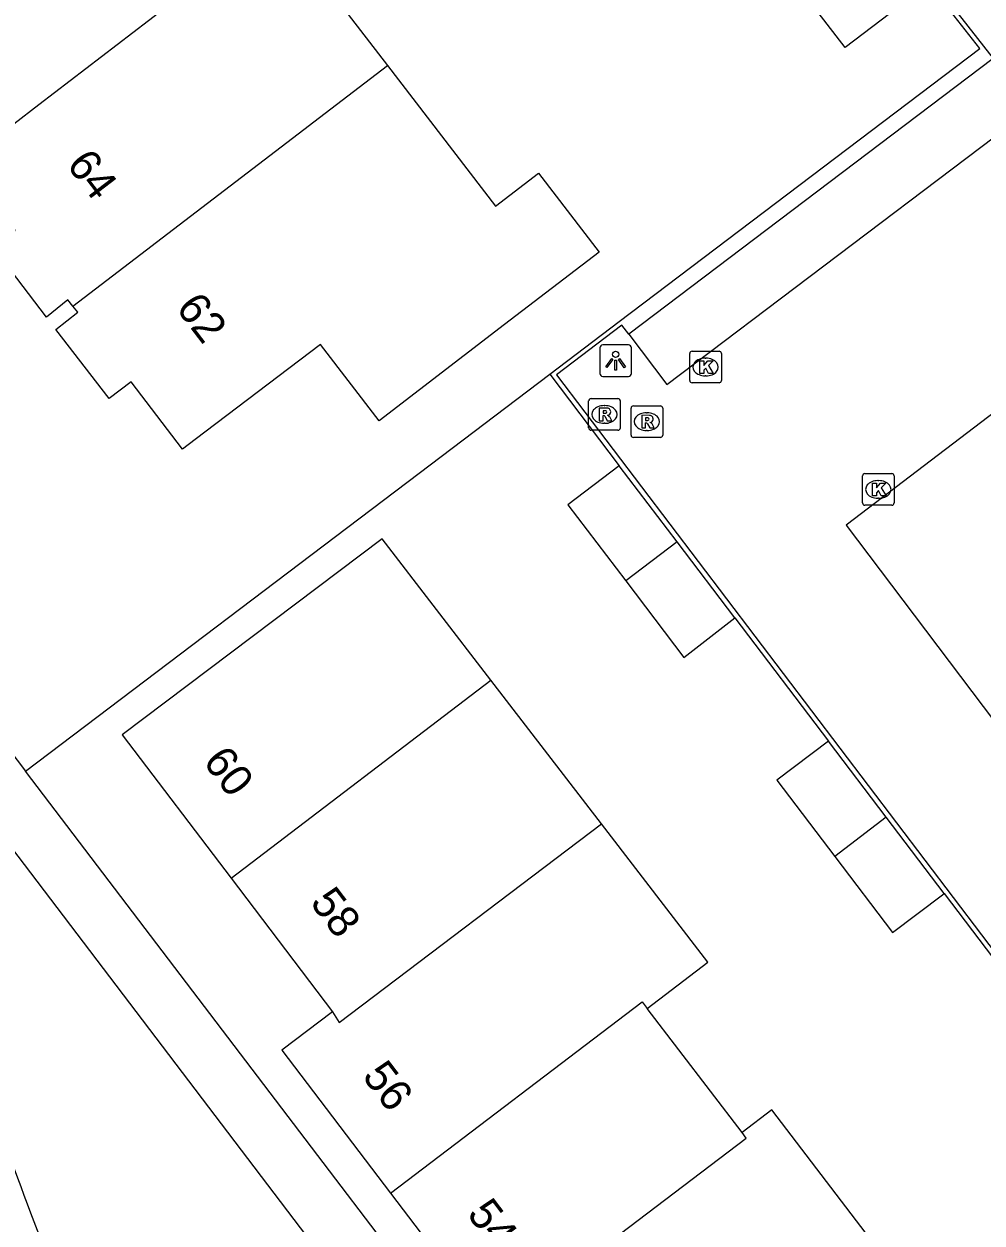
# Model space of a CAD drawing. Extents: x 160026 to 161302, y 384757 to 385701.
# Drawn here: x 160308.02 to 160338.31, y 385564.1 to 385602.01 of the extents above; entities that cross this region are included whole.
import ezdxf

# ---------------------------------------------------------------- set-up
doc = ezdxf.new("R2010")
doc.units = 0
for name, color, linetype in [('IMGEO_Erf', 7, 'Continuous'), ('IMGEO_Kolk', 7, 'Continuous'), ('IMGEO_Lichtpunt', 7, 'Continuous'), ('IMGEO_Pand', 7, 'Continuous'), ('IMGEO_Pand_nummerreeks', 7, 'Continuous'), ('IMGEO_Rijbaan_lokaal_gesloten', 7, 'Continuous'), ('IMGEO_Rijbaan_lokaal_open', 7, 'Continuous'), ('IMGEO_Rioolput', 7, 'Continuous'), ('IMGEO_Voetpad_halfverhard', 7, 'Continuous'), ('IMGEO_Voetpad_open', 7, 'Continuous')]:
    doc.layers.add(name, color=color, linetype=linetype)

msp = doc.modelspace()

# ---------------------------------------------------------------- linework, layer by layer
at = {"layer": 'IMGEO_Erf'}
msp.add_lwpolyline([(160308.072, 385578.388), (160320.515, 385587.811), (160324.642, 385590.935)], dxfattribs=at)
at = {"layer": 'IMGEO_Kolk'}
for p, q in [((160329.067, 385590.736), (160329.067, 385591.588)), ((160329.142, 385591.662), (160329.994, 385591.662)), ((160329.555, 385591.442), (160329.58, 385591.442)), ((160330.068, 385591.588), (160330.068, 385590.736)), ((160329.994, 385590.662), (160329.142, 385590.662)), ((160329.578, 385590.882), (160329.553, 385590.882)), ((160334.527, 385586.866), (160334.527, 385587.718)), ((160334.602, 385587.792), (160335.454, 385587.792)), ((160335.015, 385587.572), (160335.04, 385587.572)), ((160335.528, 385587.718), (160335.528, 385586.866)), ((160335.454, 385586.792), (160334.602, 385586.792)), ((160335.038, 385587.012), (160335.013, 385587.012))]:
    msp.add_line(p, q, dxfattribs=at)
for points in [[(160329.067, 385590.736), (160329.067, 385591.588)], [(160329.142, 385591.662), (160329.994, 385591.662)], [(160329.388, 385591.362), (160329.511, 385591.362), (160329.511, 385591.211), (160329.641, 385591.362), (160329.805, 385591.362), (160329.659, 385591.211), (160329.812, 385590.962), (160329.66, 385590.962), (160329.575, 385591.126), (160329.511, 385591.059), (160329.511, 385590.962), (160329.388, 385590.962), (160329.388, 385591.362)], [(160330.068, 385591.588), (160330.068, 385590.736)], [(160329.994, 385590.662), (160329.142, 385590.662)], [(160334.527, 385586.866), (160334.527, 385587.718)], [(160334.602, 385587.792), (160335.454, 385587.792)], [(160335.528, 385587.718), (160335.528, 385586.866)], [(160334.848, 385587.492), (160334.971, 385587.492), (160334.971, 385587.341), (160335.101, 385587.492), (160335.265, 385587.492), (160335.119, 385587.341), (160335.272, 385587.092), (160335.12, 385587.092), (160335.035, 385587.256), (160334.971, 385587.189), (160334.971, 385587.092), (160334.848, 385587.092), (160334.848, 385587.492)], [(160335.454, 385586.792), (160334.602, 385586.792)]]:
    msp.add_lwpolyline(points, dxfattribs=at)
for centre, start, end in [((160329.144, 385591.586), 91.552, 178.448), ((160329.144, 385591.586), 91.552, 178.448), ((160329.992, 385591.586), 1.552, 88.448), ((160329.992, 385591.586), 1.552, 88.448), ((160329.144, 385590.738), 181.552, 268.448), ((160329.144, 385590.738), 181.552, 268.448), ((160329.992, 385590.738), 271.552, 358.448), ((160329.992, 385590.738), 271.552, 358.448), ((160334.604, 385587.716), 91.552, 178.448), ((160334.604, 385587.716), 91.552, 178.448), ((160335.452, 385587.716), 1.552, 88.448), ((160335.452, 385587.716), 1.552, 88.448), ((160334.604, 385586.868), 181.552, 268.448), ((160334.604, 385586.868), 181.552, 268.448), ((160335.452, 385586.868), 271.552, 358.448), ((160335.452, 385586.868), 271.552, 358.448)]:
    msp.add_arc(centre, 0.0765, start, end, dxfattribs=at)
for centre, major_axis, ratio, start_param, end_param in [((160329.554, 385591.162), (-0.387, 0.002), 0.722429, 4.712389, 7.853982), ((160329.579, 385591.162), (-0.39, 0.002), 0.717154, 1.570796, 4.712389), ((160335.014, 385587.292), (-0.387, 0.002), 0.722429, 4.712389, 7.853982), ((160335.039, 385587.292), (-0.39, 0.002), 0.717154, 1.570796, 4.712389)]:
    msp.add_ellipse(centre, major_axis=major_axis, ratio=ratio, start_param=start_param, end_param=end_param, dxfattribs=at)
at = {"layer": 'IMGEO_Lichtpunt'}
for p, q in [((160326.225, 385591.768), (160326.225, 385590.961)), ((160326.225, 385591.768), (160326.225, 385590.961)), ((160327.127, 385591.863), (160326.319, 385591.863)), ((160327.127, 385591.863), (160326.319, 385591.863)), ((160327.221, 385590.961), (160327.221, 385591.768)), ((160327.221, 385590.961), (160327.221, 385591.768)), ((160326.319, 385590.867), (160327.127, 385590.867)), ((160326.319, 385590.867), (160327.127, 385590.867))]:
    msp.add_line(p, q, dxfattribs=at)
for points in [[(160326.599, 385591.432), (160326.638, 385591.404), (160326.45, 385591.142), (160326.412, 385591.169), (160326.599, 385591.432)], [(160326.701, 385591.384), (160326.748, 385591.384), (160326.748, 385591.062), (160326.701, 385591.062), (160326.701, 385591.384)], [(160326.811, 385591.404), (160326.849, 385591.431), (160327.036, 385591.169), (160326.997, 385591.141), (160326.811, 385591.404)]]:
    msp.add_lwpolyline(points, dxfattribs=at)
msp.add_circle((160326.724, 385591.566), 0.0994, dxfattribs=at)
for centre, start, end in [((160326.319, 385591.768), 90, 180), ((160326.319, 385591.768), 90, 180), ((160327.127, 385591.768), 0, 90), ((160327.127, 385591.768), 0, 90), ((160326.319, 385590.961), 180, 270), ((160326.319, 385590.961), 180, 270), ((160327.127, 385590.961), 270, 0), ((160327.127, 385590.961), 270, 360)]:
    msp.add_arc(centre, 0.0946, start, end, dxfattribs=at)
at = {"layer": 'IMGEO_Pand'}
for points in [[(160317.324, 385610.007), (160317.614, 385610.229), (160319.515, 385607.757), (160316.099, 385605.131), (160319.513, 385600.691)], [(160330.855, 385605.327), (160333.13, 385607.073), (160336.251, 385603.004), (160333.976, 385601.259), (160330.855, 385605.327)], [(160309.565, 385593.09), (160309.408, 385593.284), (160308.732, 385592.741), (160307.05, 385594.94), (160307.745, 385595.486), (160306.108, 385597.627), (160308.494, 385599.459), (160312.447, 385602.494), (160310.618, 385604.891)], [(160319.513, 385600.691), (160322.925, 385596.252), (160324.281, 385597.295), (160326.202, 385594.798), (160323.214, 385592.506), (160319.246, 385589.462), (160317.395, 385591.87), (160313.429, 385588.866), (160313.032, 385588.565), (160311.412, 385590.696), (160310.712, 385590.162), (160309.032, 385592.351), (160309.72, 385592.897), (160309.565, 385593.09)], [(160309.565, 385593.09), (160319.513, 385600.691)], [(160326.84, 385588.043), (160325.213, 385586.806), (160327.041, 385584.4)], [(160328.668, 385585.637), (160326.84, 385588.043)], [(160322.781, 385581.265), (160319.348, 385585.728), (160311.123, 385579.53), (160314.567, 385574.999)], [(160328.668, 385585.637), (160327.041, 385584.4)], [(160330.497, 385583.23), (160328.668, 385585.637)], [(160327.041, 385584.4), (160328.877, 385581.984), (160330.497, 385583.23)], [(160314.567, 385574.999), (160322.781, 385581.265)], [(160326.277, 385576.719), (160322.781, 385581.265)], [(160333.448, 385579.338), (160331.82, 385578.101), (160333.65, 385575.692)], [(160335.278, 385576.928), (160333.448, 385579.338)], [(160335.278, 385576.928), (160333.65, 385575.692)], [(160337.108, 385574.518), (160335.278, 385576.928)], [(160317.773, 385570.782), (160317.987, 385570.441), (160326.277, 385576.719)], [(160327.723, 385570.888), (160329.636, 385572.352), (160326.277, 385576.719)], [(160333.65, 385575.692), (160335.48, 385573.281), (160337.059, 385574.48), (160337.108, 385574.518)], [(160314.567, 385574.999), (160317.773, 385570.782)], [(160319.607, 385565.049), (160327.562, 385571.099), (160327.723, 385570.888)], [(160330.72, 385566.959), (160327.723, 385570.888)], [(160317.773, 385570.782), (160316.172, 385569.565), (160319.607, 385565.049)], [(160334.952, 385563.367), (160331.662, 385567.678), (160330.72, 385566.959)], [(160322.888, 385560.733), (160330.85, 385566.788), (160330.72, 385566.959)], [(160319.607, 385565.049), (160322.888, 385560.733)]]:
    msp.add_lwpolyline(points, dxfattribs=at)
at = {"layer": 'IMGEO_Rijbaan_lokaal_gesloten'}
msp.add_arc((160622.688, 385683.687), 336.314, 199.8116, 201.42511, dxfattribs=at)
at = {"layer": 'IMGEO_Rijbaan_lokaal_open'}
for points in [[(160349.474, 385558.469), (160351.627, 385555.623), (160348.024, 385552.898), (160357.777, 385540.109), (160358.779, 385540.873), (160350.748, 385551.403), (160370.389, 385566.311), (160371.635, 385564.682), (160382.568, 385572.942), (160381.813, 385573.951), (160371.94, 385566.485), (160341.599, 385606.436), (160337.058, 385602.973), (160338.663, 385600.921)], [(160327.143, 385592.201), (160328.344, 385590.608), (160343.232, 385601.861)], [(160327.143, 385592.201), (160326.925, 385592.488), (160324.854, 385590.92), (160345.458, 385563.771), (160329.68, 385551.803)], [(160340.29, 385590.947), (160334.008, 385586.16), (160339.422, 385579.007), (160345.722, 385583.805)]]:
    msp.add_lwpolyline(points, dxfattribs=at)
at = {"layer": 'IMGEO_Rioolput'}
for p, q in [((160325.871, 385589.237), (160325.871, 385590.089)), ((160325.946, 385590.163), (160326.798, 385590.163)), ((160326.359, 385589.943), (160326.384, 385589.943)), ((160326.872, 385590.089), (160326.872, 385589.237)), ((160327.21, 385589.01), (160327.21, 385589.862)), ((160327.285, 385589.936), (160328.137, 385589.936)), ((160328.211, 385589.862), (160328.211, 385589.01)), ((160327.698, 385589.716), (160327.723, 385589.716)), ((160326.798, 385589.163), (160325.946, 385589.163)), ((160326.382, 385589.383), (160326.357, 385589.383)), ((160327.721, 385589.156), (160327.696, 385589.156)), ((160328.137, 385588.936), (160327.285, 385588.936))]:
    msp.add_line(p, q, dxfattribs=at)
for points in [[(160325.871, 385589.237), (160325.871, 385590.089)], [(160325.946, 385590.163), (160326.798, 385590.163)], [(160326.46, 385589.861), (160326.208, 385589.863), (160326.208, 385589.463)], [(160326.872, 385590.089), (160326.872, 385589.237)], [(160327.21, 385589.01), (160327.21, 385589.862)], [(160327.285, 385589.936), (160328.137, 385589.936)], [(160328.211, 385589.862), (160328.211, 385589.01)], [(160326.208, 385589.463), (160326.332, 385589.463), (160326.332, 385589.625), (160326.343, 385589.625)], [(160326.386, 385589.782), (160326.332, 385589.782), (160326.332, 385589.701)], [(160326.332, 385589.701), (160326.384, 385589.701)], [(160326.39, 385589.596), (160326.461, 385589.463), (160326.601, 385589.463), (160326.536, 385589.589)], [(160327.799, 385589.634), (160327.547, 385589.636), (160327.547, 385589.236)], [(160327.725, 385589.555), (160327.671, 385589.555), (160327.671, 385589.474)], [(160327.671, 385589.474), (160327.723, 385589.474)], [(160326.798, 385589.163), (160325.946, 385589.163)], [(160327.547, 385589.236), (160327.671, 385589.236), (160327.671, 385589.398), (160327.682, 385589.398)], [(160327.729, 385589.369), (160327.8, 385589.236), (160327.94, 385589.236), (160327.875, 385589.362)], [(160328.137, 385588.936), (160327.285, 385588.936)]]:
    msp.add_lwpolyline(points, dxfattribs=at)
for centre, radius, start, end in [((160325.948, 385590.087), 0.0765, 91.552, 178.448), ((160325.948, 385590.087), 0.0765, 91.552, 178.448), ((160326.459, 385589.751), 0.109, 350.3612, 89.416), ((160326.796, 385590.087), 0.0765, 1.552, 88.448), ((160326.796, 385590.087), 0.0765, 1.552, 88.448), ((160327.287, 385589.86), 0.0765, 91.552, 178.448), ((160327.287, 385589.86), 0.0765, 91.552, 178.448), ((160328.135, 385589.86), 0.0765, 1.552, 88.448), ((160328.135, 385589.86), 0.0765, 1.552, 88.448), ((160326.342, 385589.572), 0.0533, 26.0293, 88.6989), ((160326.368, 385589.89), 0.19, 274.7715, 282.9687), ((160326.392, 385589.686), 0.0964, 77.0061, 93.1865), ((160326.406, 385589.743), 0.0378, 276.6634, 79.6772), ((160326.457, 385589.751), 0.112, 277.5842, 350.9817), ((160326.441, 385589.536), 0.108, 29.5134, 73.7905), ((160327.707, 385589.663), 0.19, 274.7715, 282.9687), ((160327.731, 385589.459), 0.0964, 77.0061, 93.1865), ((160327.745, 385589.516), 0.0378, 276.6634, 79.6772), ((160327.798, 385589.524), 0.109, 350.3612, 89.416), ((160327.796, 385589.524), 0.112, 277.5842, 350.9817), ((160325.948, 385589.239), 0.0765, 181.552, 268.448), ((160325.948, 385589.239), 0.0765, 181.552, 268.448), ((160326.796, 385589.239), 0.0765, 271.552, 358.448), ((160326.796, 385589.239), 0.0765, 271.552, 358.448), ((160327.681, 385589.345), 0.0533, 26.0293, 88.6989), ((160327.78, 385589.309), 0.108, 29.5134, 73.7905), ((160327.287, 385589.012), 0.0765, 181.552, 268.448), ((160327.287, 385589.012), 0.0765, 181.552, 268.448), ((160328.135, 385589.012), 0.0765, 271.552, 358.448), ((160328.135, 385589.012), 0.0765, 271.552, 358.448)]:
    msp.add_arc(centre, radius, start, end, dxfattribs=at)
for centre, major_axis, ratio, start_param, end_param in [((160326.358, 385589.663), (-0.387, 0.002), 0.722429, 4.712389, 7.853982), ((160326.383, 385589.663), (-0.39, 0.002), 0.717154, 1.570796, 4.712389), ((160327.697, 385589.436), (-0.387, 0.002), 0.722429, 4.712389, 7.853982), ((160327.722, 385589.436), (-0.39, 0.002), 0.717154, 1.570796, 4.712389)]:
    msp.add_ellipse(centre, major_axis=major_axis, ratio=ratio, start_param=start_param, end_param=end_param, dxfattribs=at)
at = {"layer": 'IMGEO_Voetpad_halfverhard'}
for points in [[(160324.642, 385590.935), (160326.84, 385592.599), (160338.242, 385601.232), (160336.845, 385603.015)], [(160338.663, 385600.921), (160327.143, 385592.201)], [(160324.642, 385590.935), (160326.84, 385588.043)], [(160330.497, 385583.23), (160333.448, 385579.338)], [(160337.108, 385574.518), (160339.996, 385570.713)]]:
    msp.add_lwpolyline(points, dxfattribs=at)
at = {"layer": 'IMGEO_Voetpad_open'}
for points in [[(160278.003, 385659.494), (160305.037, 385582.381), (160308.072, 385578.388)], [(160328.799, 385551.135), (160308.072, 385578.388)], [(160304.572, 385574.575), (160307.185, 385576.536), (160320.914, 385558.473), (160318.662, 385556.801)]]:
    msp.add_lwpolyline(points, dxfattribs=at)

# ---------------------------------------------------------------- texts
at = {"layer": 'IMGEO_Pand_nummerreeks'}
for s, rotation, p in [('64', 307.3796, (160309.34, 385597.549)), ('62', 307.3823, (160312.8, 385593.019)), ('60', 307.242, (160313.653, 385578.681)), ('58', 307.242, (160317.039, 385574.226)), ('56', 307.2535, (160318.686, 385568.738)), ('54', 307.2535, (160322, 385564.38))]:
    msp.add_text(s, height=1, rotation=rotation, dxfattribs=at).set_placement(p)

doc.saveas('drawing.dxf')
